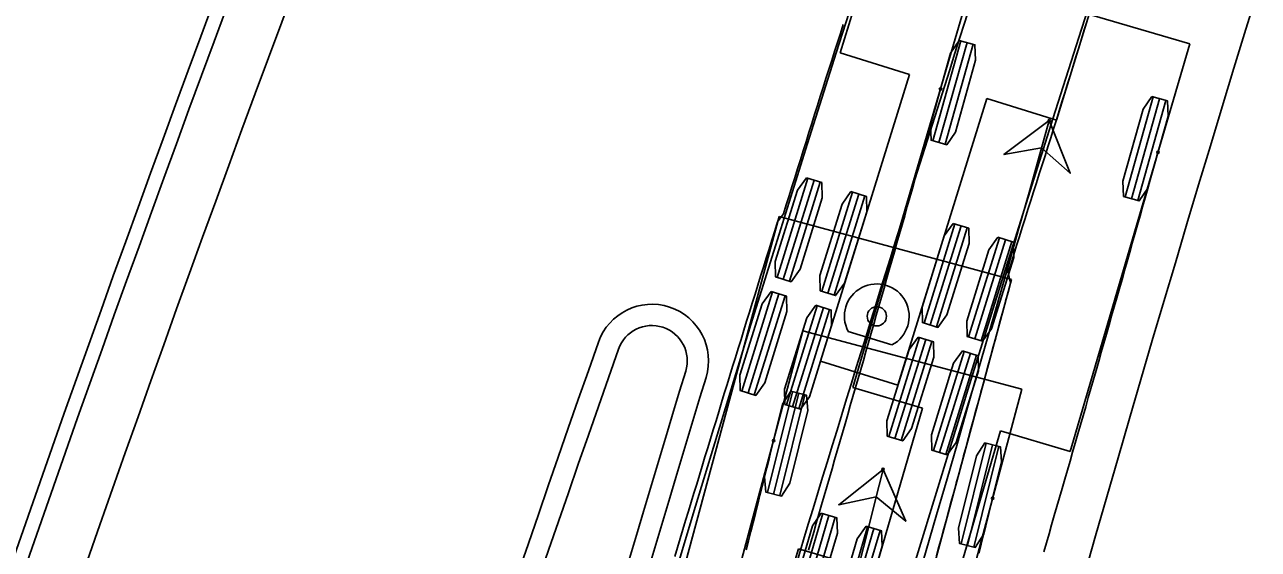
# Model space of a CAD drawing. Extents: x -14 to 1565148, y -25 to 642856.
# Drawn here: x 1564909.37 to 1564952.94, y 636743.66 to 636762.19 of the extents above; entities that cross this region are included whole.
import ezdxf

# ---------------------------------------------------------------- set-up
doc = ezdxf.new("R2010")
doc.units = 0
for name, color, linetype in [('GE_P_Alignment_100_Stations', 7, 'Continuous'), ('GE_X_Alignment', 7, 'Continuous'), ('PV_P_EOP', 7, 'Continuous'), ('PV_X_EOP', 7, 'Continuous'), ('SC_Shading2', 7, 'Continuous'), ('TR_Turning_Path28 - Copy-1', 7, 'Continuous'), ('TR_Turning_Path29', 7, 'Continuous')]:
    doc.layers.add(name, color=color, linetype=linetype)

msp = doc.modelspace()

# ---------------------------------------------------------------- linework, layer by layer
at = {"layer": 'GE_P_Alignment_100_Stations'}
for p, q in [((1564942.618, 636775.52), (1564938.169, 636761.195)), ((1564945.809, 636758.822), (1564950.258, 636773.147)), ((1564938.169, 636761.195), (1564940.62, 636760.434)), ((1564940.62, 636760.434), (1564937.476, 636750.311)), ((1564940.213, 636749.461), (1564943.357, 636759.584)), ((1564943.357, 636759.584), (1564945.809, 636758.822)), ((1564937.033, 636756.766), (1564935.945, 636753.264)), ((1564937.252, 636756.698), (1564936.164, 636753.196)), ((1564937.471, 636756.63), (1564936.383, 636753.128)), ((1564938.609, 636756.277), (1564937.521, 636752.775)), ((1564938.828, 636756.209), (1564937.74, 636752.707)), ((1564939.046, 636756.141), (1564937.959, 636752.639)), ((1564936.02, 636755.417), (1564923.453, 636709.091)), ((1564944.224, 636753.191), (1564936.02, 636755.417)), ((1564936.02, 636755.417), (1564936.02, 636755.417)), ((1564942.222, 636755.154), (1564941.134, 636751.653)), ((1564942.441, 636755.086), (1564941.353, 636751.585)), ((1564942.66, 636755.018), (1564941.572, 636751.517)), ((1564943.798, 636754.665), (1564942.71, 636751.163)), ((1564944.016, 636754.597), (1564942.929, 636751.095)), ((1564944.235, 636754.529), (1564943.148, 636751.027)), ((1564931.657, 636706.865), (1564944.224, 636753.191)), ((1564935.787, 636752.755), (1564934.7, 636749.253)), ((1564936.006, 636752.687), (1564934.919, 636749.185)), ((1564936.225, 636752.619), (1564935.137, 636749.117)), ((1564937.363, 636752.266), (1564936.275, 636748.764)), ((1564937.582, 636752.198), (1564936.494, 636748.696)), ((1564937.801, 636752.13), (1564936.713, 636748.628)), ((1564938.456, 636751.359), (1564940, 636750.88)), ((1564940.976, 636751.143), (1564939.889, 636747.642)), ((1564941.195, 636751.075), (1564940.107, 636747.574)), ((1564941.414, 636751.007), (1564940.326, 636747.506)), ((1564942.552, 636750.654), (1564941.464, 636747.152)), ((1564942.771, 636750.586), (1564941.683, 636747.084)), ((1564942.99, 636750.518), (1564941.902, 636747.016)), ((1564937.476, 636750.311), (1564940.213, 636749.461))]:
    msp.add_line(p, q, dxfattribs=at)
for points in [[(1564930.277, 636735.86), (1564931.132, 636738.766), (1564932.092, 636741.977), (1564933.06, 636745.186), (1564934.037, 636748.392), (1564935.023, 636751.596), (1564936.018, 636754.796), (1564937.021, 636757.994), (1564938.033, 636761.19), (1564939.054, 636764.382), (1564940.084, 636767.572), (1564941.122, 636770.759), (1564941.436, 636771.714)], [(1564937.986, 636733.719), (1564938.827, 636736.581), (1564939.781, 636739.771), (1564940.743, 636742.959), (1564941.714, 636746.144), (1564942.694, 636749.326), (1564943.683, 636752.506), (1564944.68, 636755.683), (1564945.686, 636758.858), (1564946.7, 636762.029), (1564947.724, 636765.198), (1564948.755, 636768.364), (1564949.067, 636769.313)], [(1564946.895, 636762.322), (1564946.797, 636762.004), (1564946.698, 636761.686), (1564946.6, 636761.369), (1564946.501, 636761.051), (1564946.402, 636760.734), (1564946.304, 636760.416), (1564946.205, 636760.099), (1564946.106, 636759.781), (1564946.008, 636759.464), (1564945.909, 636759.146), (1564945.81, 636758.829), (1564945.71, 636758.511), (1564945.609, 636758.194), (1564945.508, 636757.877), (1564945.408, 636757.56), (1564945.307, 636757.243), (1564945.207, 636756.926), (1564945.106, 636756.609), (1564945.006, 636756.292), (1564944.906, 636755.975), (1564944.806, 636755.657), (1564944.706, 636755.34), (1564944.606, 636755.023), (1564944.506, 636754.705), (1564944.406, 636754.388), (1564944.306, 636754.07), (1564944.207, 636753.753), (1564944.107, 636753.435), (1564944.189, 636753.063), (1564944.102, 636752.741), (1564944.015, 636752.42), (1564943.927, 636752.099), (1564943.84, 636751.777), (1564943.753, 636751.456), (1564943.666, 636751.135), (1564943.579, 636750.813), (1564943.492, 636750.492), (1564943.404, 636750.171), (1564943.317, 636749.85), (1564943.23, 636749.528), (1564943.143, 636749.207), (1564943.056, 636748.886), (1564942.969, 636748.565), (1564942.882, 636748.243), (1564942.794, 636747.922), (1564942.707, 636747.601), (1564942.62, 636747.28), (1564942.533, 636746.959), (1564942.446, 636746.638), (1564942.359, 636746.317), (1564942.272, 636745.996), (1564942.185, 636745.675), (1564942.098, 636745.353), (1564942.011, 636745.033), (1564941.923, 636744.712), (1564941.836, 636744.391), (1564941.749, 636744.07), (1564941.662, 636743.749), (1564941.575, 636743.428)], [(1564932.328, 636743.405), (1564932.424, 636743.725), (1564932.521, 636744.045), (1564932.618, 636744.365), (1564932.715, 636744.685), (1564932.812, 636745.005), (1564932.909, 636745.325), (1564933.006, 636745.645), (1564933.104, 636745.965), (1564933.201, 636746.285), (1564933.298, 636746.605), (1564933.396, 636746.924), (1564933.493, 636747.244), (1564933.591, 636747.564), (1564933.689, 636747.883), (1564933.787, 636748.203), (1564933.885, 636748.522), (1564933.983, 636748.842), (1564934.081, 636749.161), (1564934.179, 636749.481), (1564934.277, 636749.8), (1564934.375, 636750.119), (1564934.474, 636750.438), (1564934.572, 636750.758), (1564934.671, 636751.077), (1564934.769, 636751.396), (1564934.868, 636751.715), (1564934.967, 636752.034), (1564935.066, 636752.353), (1564935.165, 636752.672), (1564935.264, 636752.991), (1564935.363, 636753.31), (1564935.462, 636753.629), (1564935.561, 636753.947), (1564935.661, 636754.266), (1564935.76, 636754.585), (1564935.86, 636754.904), (1564935.959, 636755.222), (1564936.166, 636755.508), (1564936.266, 636755.827), (1564936.366, 636756.146), (1564936.466, 636756.464), (1564936.566, 636756.783), (1564936.666, 636757.102), (1564936.766, 636757.42), (1564936.867, 636757.739), (1564936.967, 636758.057), (1564937.068, 636758.376), (1564937.168, 636758.694), (1564937.269, 636759.013), (1564937.37, 636759.331), (1564937.47, 636759.65), (1564937.571, 636759.968), (1564937.672, 636760.287), (1564937.774, 636760.605), (1564937.875, 636760.924), (1564937.976, 636761.242), (1564938.078, 636761.561), (1564938.179, 636761.879), (1564938.281, 636762.197)]]:
    msp.add_lwpolyline(points, dxfattribs=at)
for points in [[(1564936.979, 636756.783), (1564937.525, 636756.613), (1564937.537, 636756.072), (1564936.754, 636753.551), (1564936.437, 636753.111), (1564935.891, 636753.281), (1564935.879, 636753.822), (1564936.662, 636756.344)], [(1564938.554, 636756.293), (1564939.101, 636756.124), (1564939.113, 636755.582), (1564938.33, 636753.061), (1564938.013, 636752.622), (1564937.467, 636752.792), (1564937.455, 636753.333), (1564938.238, 636755.854)], [(1564942.168, 636755.171), (1564942.714, 636755.002), (1564942.726, 636754.46), (1564941.943, 636751.939), (1564941.626, 636751.5), (1564941.08, 636751.67), (1564941.068, 636752.211), (1564941.851, 636754.732)], [(1564943.743, 636754.682), (1564944.29, 636754.512), (1564944.302, 636753.971), (1564943.519, 636751.45), (1564943.202, 636751.011), (1564942.656, 636751.18), (1564942.643, 636751.722), (1564943.426, 636754.243)], [(1564935.733, 636752.772), (1564936.279, 636752.602), (1564936.292, 636752.061), (1564935.508, 636749.54), (1564935.192, 636749.1), (1564934.645, 636749.27), (1564934.633, 636749.811), (1564935.416, 636752.333)], [(1564937.309, 636752.282), (1564937.855, 636752.113), (1564937.867, 636751.571), (1564937.084, 636749.05), (1564936.767, 636748.611), (1564936.221, 636748.781), (1564936.209, 636749.322), (1564936.992, 636751.843)], [(1564940.922, 636751.16), (1564941.468, 636750.991), (1564941.48, 636750.449), (1564940.697, 636747.928), (1564940.381, 636747.489), (1564939.834, 636747.659), (1564939.822, 636748.2), (1564940.605, 636750.721)], [(1564942.498, 636750.671), (1564943.044, 636750.501), (1564943.056, 636749.96), (1564942.273, 636747.439), (1564941.956, 636747), (1564941.41, 636747.169), (1564941.398, 636747.711), (1564942.181, 636750.232)]]:
    msp.add_lwpolyline(points, close=True, dxfattribs=at)
msp.add_circle((1564939.467, 636751.891), 0.34, dxfattribs=at)
for centre, radius, start, end in [((1566104.473, 636389.916), 1220.102, 161.823859, 163.565272), ((1564939.467, 636751.891), 1.143, 297.7463, 207.7463)]:
    msp.add_arc(centre, radius, start, end, dxfattribs=at)
at = {"layer": 'GE_X_Alignment'}
for centre, radius, start, end in [((1564931.522, 636750.316), 1.25, 343.0822, 160.5947), ((1565911.499, 636405.11), 1040.25, 160.594709, 164.38184), ((1565931.298, 636446.221), 1043.75, 163.082175, 164.38184)]:
    msp.add_arc(centre, radius, start, end, dxfattribs=at)
at = {"layer": 'PV_P_EOP'}
for centre, radius, start, end in [((1565836.802, 636420.196), 982.5, 154.779538, 164.38184), ((1565836.802, 636420.196), 982, 154.779538, 164.38184), ((1564931.522, 636750.316), 2, 343.0822, 160.5947), ((1564931.522, 636750.316), 1.25, 343.0822, 160.5947), ((1565911.499, 636405.11), 1041, 160.594709, 164.38184), ((1565911.499, 636405.11), 1040.25, 160.594709, 164.38184), ((1565931.298, 636446.221), 1043.75, 163.082175, 164.38184), ((1565931.298, 636446.221), 1043, 163.082175, 164.38184)]:
    msp.add_arc(centre, radius, start, end, dxfattribs=at)
at = {"layer": 'PV_X_EOP'}
for centre, radius in [((1565948.765, 636456.703), 1042), ((1565836.802, 636420.196), 980)]:
    msp.add_arc(centre, radius, 154.284444, 164.38184, dxfattribs=at)
at = {"layer": 'SC_Shading2'}
msp.add_arc((1565385.096, 636586.607), 508, 155.44117, 162.8042, dxfattribs=at)
at = {"layer": 'TR_Turning_Path28 - Copy-1'}
for p, q in [((1564936.859, 636751.384), (1564932.981, 636736.894)), ((1564944.587, 636749.316), (1564936.859, 636751.384)), ((1564936.859, 636751.384), (1564936.859, 636751.384)), ((1564936.485, 636749.228), (1564935.601, 636745.67)), ((1564936.708, 636749.173), (1564935.823, 636745.615)), ((1564940.708, 636734.826), (1564944.587, 636749.316)), ((1564936.93, 636749.118), (1564936.046, 636745.559)), ((1564943.332, 636747.412), (1564942.447, 636743.854)), ((1564943.555, 636747.357), (1564942.67, 636743.799)), ((1564943.777, 636747.302), (1564942.892, 636743.744))]:
    msp.add_line(p, q, dxfattribs=at)
for points in [[(1564936.43, 636749.242), (1564936.985, 636749.104), (1564937.029, 636748.564), (1564936.392, 636746.002), (1564936.101, 636745.546), (1564935.546, 636745.684), (1564935.503, 636746.223), (1564936.139, 636748.785)], [(1564943.277, 636747.426), (1564943.832, 636747.288), (1564943.875, 636746.748), (1564943.238, 636744.186), (1564942.947, 636743.73), (1564942.392, 636743.868), (1564942.349, 636744.408), (1564942.986, 636746.97)], [(1564939.689, 636746.486), (1564938.124, 636745.24), (1564939.448, 636745.516), (1564940.487, 636744.652)]]:
    msp.add_lwpolyline(points, close=True, dxfattribs=at)
for points in [[(1564934.854, 636743.645), (1564934.935, 636743.966), (1564935.016, 636744.288), (1564935.097, 636744.609), (1564935.178, 636744.931), (1564935.259, 636745.253), (1564935.339, 636745.574), (1564935.42, 636745.896), (1564935.5, 636746.217), (1564935.581, 636746.539), (1564935.661, 636746.861), (1564935.741, 636747.183), (1564935.821, 636747.504)], [(1564939.689, 636746.486), (1564938.124, 636745.24), (1564939.448, 636745.516), (1564940.487, 636744.652), (1564939.689, 636746.486)], [(1564943.072, 636743.523), (1564943.153, 636743.847), (1564943.234, 636744.171), (1564943.315, 636744.495), (1564943.396, 636744.819), (1564943.476, 636745.143), (1564943.557, 636745.467)]]:
    msp.add_lwpolyline(points, dxfattribs=at)
for centre in [(1564935.821, 636747.504), (1564939.689, 636746.486), (1564943.557, 636745.467)]:
    msp.add_circle(centre, 0.0417, dxfattribs=at)
msp.add_arc((1563874.111, 637011.375), 1098.008, 342.237065, 346.039973, dxfattribs=at)
at = {"layer": 'TR_Turning_Path29'}
for p, q in [((1564942.846, 636763.765), (1564938.623, 636749.372)), ((1564950.522, 636761.513), (1564942.846, 636763.765)), ((1564942.434, 636761.62), (1564941.441, 636758.09)), ((1564942.655, 636761.558), (1564941.661, 636758.028)), ((1564942.875, 636761.496), (1564941.882, 636757.966)), ((1564946.3, 636747.12), (1564950.522, 636761.513)), ((1564949.234, 636759.636), (1564948.24, 636756.106)), ((1564949.454, 636759.574), (1564948.461, 636756.044)), ((1564949.675, 636759.512), (1564948.682, 636755.982)), ((1564938.623, 636749.372), (1564941.086, 636748.649)), ((1564941.086, 636748.649), (1564938.102, 636738.478)), ((1564940.853, 636737.671), (1564943.837, 636747.842)), ((1564943.837, 636747.842), (1564946.3, 636747.12)), ((1564937.558, 636744.925), (1564936.526, 636741.407)), ((1564937.778, 636744.861), (1564936.746, 636741.342)), ((1564937.998, 636744.796), (1564936.965, 636741.278)), ((1564939.141, 636744.461), (1564938.109, 636740.942)), ((1564939.361, 636744.396), (1564938.329, 636740.878)), ((1564939.581, 636744.332), (1564938.549, 636740.813)), ((1564936.696, 636743.686), (1564923.19, 636697.699)), ((1564940.773, 636742.488), (1564936.696, 636743.686))]:
    msp.add_line(p, q, dxfattribs=at)
for points in [[(1564942.379, 636761.635), (1564942.93, 636761.48), (1564942.957, 636760.94), (1564942.242, 636758.398), (1564941.937, 636757.951), (1564941.386, 636758.106), (1564941.359, 636758.647), (1564942.074, 636761.188)], [(1564949.179, 636759.651), (1564949.73, 636759.496), (1564949.757, 636758.955), (1564949.041, 636756.414), (1564948.736, 636755.967), (1564948.186, 636756.122), (1564948.159, 636756.662), (1564948.874, 636759.204)], [(1564945.558, 636758.801), (1564943.956, 636757.604), (1564945.287, 636757.838), (1564946.3, 636756.944)], [(1564937.503, 636744.941), (1564938.052, 636744.78), (1564938.073, 636744.239), (1564937.33, 636741.706), (1564937.02, 636741.262), (1564936.471, 636741.423), (1564936.45, 636741.964), (1564937.193, 636744.497)], [(1564939.087, 636744.477), (1564939.635, 636744.316), (1564939.656, 636743.775), (1564938.913, 636741.241), (1564938.603, 636740.797), (1564938.054, 636740.958), (1564938.034, 636741.499), (1564938.777, 636744.033)]]:
    msp.add_lwpolyline(points, close=True, dxfattribs=at)
for points in [[(1564937.051, 636743.634), (1564937.144, 636743.953), (1564937.237, 636744.272), (1564937.33, 636744.591), (1564937.422, 636744.91), (1564937.515, 636745.229), (1564937.608, 636745.548), (1564937.7, 636745.867), (1564937.793, 636746.186), (1564937.886, 636746.505), (1564937.978, 636746.824), (1564938.07, 636747.143), (1564938.163, 636747.462), (1564938.255, 636747.781), (1564938.347, 636748.1), (1564938.439, 636748.419), (1564938.531, 636748.738), (1564938.623, 636749.057), (1564938.715, 636749.376), (1564938.807, 636749.695), (1564938.899, 636750.015), (1564938.991, 636750.334), (1564939.083, 636750.653), (1564939.174, 636750.972), (1564939.266, 636751.291), (1564939.357, 636751.611), (1564939.449, 636751.93), (1564939.54, 636752.249), (1564939.632, 636752.569), (1564939.723, 636752.888), (1564939.814, 636753.207), (1564939.905, 636753.527), (1564939.997, 636753.846), (1564940.088, 636754.165), (1564940.179, 636754.485), (1564940.27, 636754.804), (1564940.361, 636755.124), (1564940.451, 636755.443), (1564940.542, 636755.763), (1564940.633, 636756.082), (1564940.724, 636756.402), (1564940.814, 636756.721), (1564940.905, 636757.041), (1564940.995, 636757.36), (1564941.086, 636757.68), (1564941.176, 636757.999), (1564941.266, 636758.319), (1564941.356, 636758.639), (1564941.447, 636758.958), (1564941.537, 636759.278), (1564941.627, 636759.598), (1564941.717, 636759.917)], [(1564945.558, 636758.801), (1564943.956, 636757.604), (1564945.287, 636757.838), (1564946.3, 636756.944), (1564945.558, 636758.801)], [(1564945.364, 636743.571), (1564945.457, 636743.892), (1564945.55, 636744.212), (1564945.643, 636744.533), (1564945.736, 636744.853), (1564945.828, 636745.173), (1564945.921, 636745.494), (1564946.014, 636745.814), (1564946.106, 636746.135), (1564946.199, 636746.455), (1564946.291, 636746.776), (1564946.384, 636747.097), (1564946.476, 636747.417), (1564946.568, 636747.738), (1564946.66, 636748.058), (1564946.753, 636748.379), (1564946.845, 636748.7), (1564946.937, 636749.02), (1564947.029, 636749.341), (1564947.121, 636749.662), (1564947.212, 636749.982), (1564947.304, 636750.303), (1564947.396, 636750.624), (1564947.488, 636750.945), (1564947.579, 636751.265), (1564947.671, 636751.586), (1564947.762, 636751.907), (1564947.854, 636752.228), (1564947.945, 636752.549), (1564948.036, 636752.87), (1564948.128, 636753.191), (1564948.219, 636753.511), (1564948.31, 636753.832), (1564948.401, 636754.153), (1564948.492, 636754.474), (1564948.583, 636754.795), (1564948.674, 636755.116), (1564948.765, 636755.437), (1564948.856, 636755.758), (1564948.946, 636756.079), (1564949.037, 636756.4), (1564949.128, 636756.721), (1564949.218, 636757.043), (1564949.309, 636757.364), (1564949.399, 636757.685)]]:
    msp.add_lwpolyline(points, dxfattribs=at)
for centre in [(1564941.717, 636759.917), (1564945.558, 636758.801), (1564949.399, 636757.685)]:
    msp.add_circle(centre, 0.0417, dxfattribs=at)
msp.add_arc((1563222.214, 637243.84), 1790.301, 341.585451, 344.280636, dxfattribs=at)

doc.saveas('drawing.dxf')
